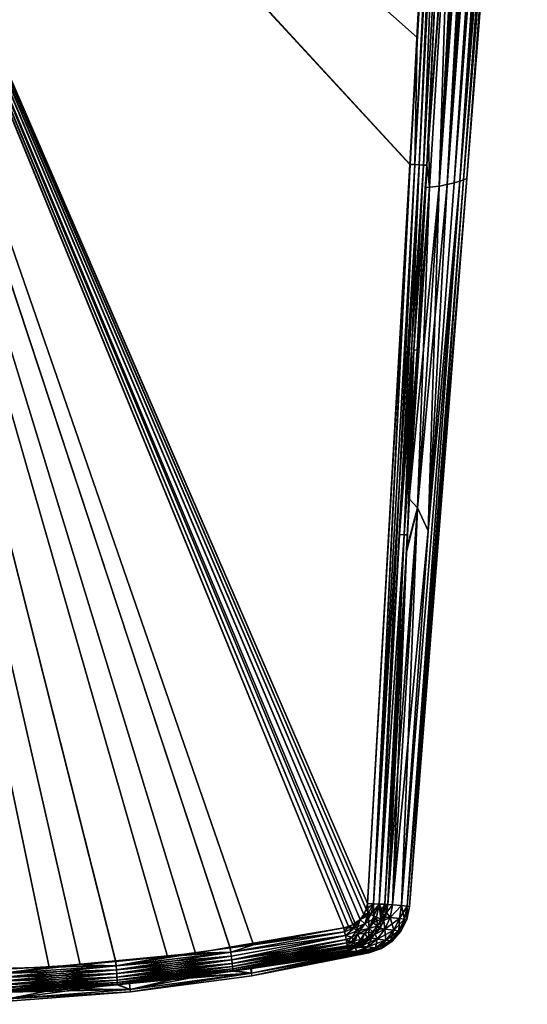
# Model space of a CAD drawing. Extents: x -0.061 to 0.061, y -0.218 to 0.031.
# Tile 497 of 656: x 0.043 to 0.06, y -0.07 to -0.037. Entities that reach past the tile are written whole.
import ezdxf

# ---------------------------------------------------------------- set-up
doc = ezdxf.new("R2010")
doc.units = 0
doc.layers.add('mesh', color=7, linetype='CONTINUOUS')

msp = doc.modelspace()

# ---------------------------------------------------------------- meshes
at = {"layer": 'mesh'}
mesh = msp.add_polyface(dxfattribs=at)
corners = [(0.033584, -0.015549, 0.113133), (0.033687, -0.015133, 0.103121), (0.033941, -0.014109, 0.113092), (0.033584, -0.015549, 0.10312), (0.057685, -0.015541, 0.103961), (0.057685, -0.01555, 0.112293), (0.035345, -0.039493, 0.104002), (0.0331, -0.01818, 0.106073), (0.0331, -0.018293, 0.107443), (0.0331, -0.017717, 0.10626), (0.055855, -0.017003, 0.104483), (0.03339, -0.016983, 0.102983), (0.0331, -0.017717, 0.108131), (0.05584, -0.017217, 0.106318), (0.0331, -0.017717, 0.110001), (0.055825, -0.017428, 0.108129), (0.033502, -0.01588, 0.103119), (0.057734, -0.015383, 0.103961), (0.034077, -0.013558, 0.103204), (0.057186, -0.017183, 0.103969), (0.033418, -0.017707, 0.103149), (0.057148, -0.01769, 0.103978), (0.057164, -0.017436, 0.112288), (0.03341, -0.015881, 0.113146), (0.057148, -0.01769, 0.112283), (0.03341, -0.017629, 0.113114), (0.0331, -0.017956, 0.111544), (0.0331, -0.017639, 0.112813), (0.033961, -0.026059, 0.112606), (0.0331, -0.017639, 0.103448), (0.0331, -0.017956, 0.104717), (0.03418, -0.028156, 0.103709), (0.033288, -0.01772, 0.103175), (0.036031, -0.043139, 0.1038), (0.033181, -0.017728, 0.103255), (0.035899, -0.043152, 0.103826), (0.035791, -0.043161, 0.103908), (0.033143, -0.017731, 0.11295), (0.034823, -0.034494, 0.112388), (0.03323, -0.017725, 0.113052), (0.034855, -0.034494, 0.112519), (0.034941, -0.034487, 0.112623), (0.03339, -0.016983, 0.113278), (0.046012, -0.016893, 0.112838), (0.040675, -0.017202, 0.103242), (0.03339, -0.017214, 0.102988), (0.046012, -0.016893, 0.103423), (0.033394, -0.017214, 0.113273), (0.040675, -0.017202, 0.113019), (0.033403, -0.016158, 0.100077), (0.033403, -0.017408, 0.102724), (0.040685, -0.017396, 0.102981), (0.033403, -0.015802, 0.099323), (0.056437, -0.014913, 0.098832), (0.033403, -0.013679, 0.096715), (0.056373, -0.015718, 0.100324), (0.040685, -0.017396, 0.11328), (0.033403, -0.017408, 0.113537), (0.033403, -0.016158, 0.116184), (0.056437, -0.014913, 0.117429), (0.033403, -0.015802, 0.116938), (0.033403, -0.013679, 0.119546), (0.056373, -0.015718, 0.115937), (0.056298, -0.016678, 0.114161), (0.04068, -0.01739, 0.113141), (0.033398, -0.017403, 0.113396), (0.040677, -0.017334, 0.103196), (0.033395, -0.017347, 0.102941)]
mesh.append_faces([[corners[k] for k in face] for face in [(0, 1, 2, 2), (0, 3, 1, 1), (3, 4, 1, 1), (5, 0, 2, 2), (6, 7, 8, 8), (9, 10, 11, 11), (12, 13, 9, 9), (14, 15, 12, 12), (16, 3, 0, 0), (1, 17, 18, 18), (16, 19, 3, 3), (20, 21, 16, 16), (22, 23, 0, 0), (24, 25, 23, 23), (26, 27, 28, 28), (29, 30, 31, 31), (32, 33, 20, 20), (34, 35, 32, 32), (29, 36, 34, 34), (37, 38, 27, 27), (39, 40, 37, 37), (25, 41, 39, 39), (14, 42, 43, 43), (11, 44, 45, 45), (46, 44, 11, 11), (42, 47, 48, 48), (49, 50, 51, 51), (52, 53, 54, 54), (49, 55, 52, 52), (56, 57, 58, 58), (59, 60, 61, 61), (62, 58, 60, 60), (63, 56, 58, 58), (64, 57, 56, 56), (64, 65, 57, 57), (48, 65, 64, 64), (48, 47, 65, 65), (66, 45, 44, 44), (66, 67, 45, 45), (51, 67, 66, 66), (51, 50, 67, 67)]])
mesh = msp.add_polyface(dxfattribs=at)
corners = [(0.057736, -0.015383, 0.112294), (0.034077, -0.013558, 0.113053), (0.05784, -0.015043, 0.112294), (0.057685, -0.01555, 0.112293), (0.033941, -0.014109, 0.113092), (0.057186, -0.017183, 0.112292), (0.033584, -0.015549, 0.113133), (0.057164, -0.017436, 0.112288), (0.056093, -0.016971, 0.104495), (0.055855, -0.017003, 0.104483), (0.05584, -0.017217, 0.106318), (0.056069, -0.017309, 0.109775), (0.055834, -0.017308, 0.109952), (0.055869, -0.016815, 0.112496), (0.055868, -0.016815, 0.103765), (0.055825, -0.017428, 0.108129), (0.055831, -0.017342, 0.10978), (0.056062, -0.017395, 0.108129), (0.046012, -0.016893, 0.103423), (0.03339, -0.016983, 0.102983), (0.046012, -0.016893, 0.112838), (0.0331, -0.017717, 0.110001), (0.0331, -0.017717, 0.10626), (0.0331, -0.017717, 0.108131), (0.033403, -0.016158, 0.100077), (0.056298, -0.016678, 0.1021), (0.056373, -0.015718, 0.100324), (0.056298, -0.016678, 0.114161), (0.033403, -0.016158, 0.116184), (0.056373, -0.015718, 0.115937), (0.033687, -0.015133, 0.103121), (0.057685, -0.015541, 0.103961), (0.057734, -0.015383, 0.103961), (0.033584, -0.015549, 0.10312), (0.057186, -0.017183, 0.103969), (0.033502, -0.01588, 0.103119), (0.057148, -0.01769, 0.103978), (0.057148, -0.01769, 0.112283), (0.03341, -0.015881, 0.113146), (0.056096, -0.037836, 0.104384), (0.033418, -0.017707, 0.103149), (0.056248, -0.016976, 0.103782), (0.040675, -0.017202, 0.103242), (0.056248, -0.016976, 0.112479), (0.040675, -0.017202, 0.113019), (0.03339, -0.016983, 0.113278), (0.056261, -0.017172, 0.103525), (0.040685, -0.017396, 0.102981), (0.033403, -0.015802, 0.099323), (0.056437, -0.014913, 0.098832), (0.033403, -0.015802, 0.116938), (0.056437, -0.014913, 0.117429), (0.056261, -0.017172, 0.112736), (0.040685, -0.017396, 0.11328), (0.056256, -0.017163, 0.112598), (0.04068, -0.01739, 0.113141), (0.056256, -0.017163, 0.103663), (0.040677, -0.017334, 0.103196)]
mesh.append_faces([[corners[k] for k in face] for face in [(0, 1, 2, 2), (3, 4, 0, 0), (5, 6, 3, 3), (7, 6, 5, 5), (8, 9, 10, 10), (11, 12, 13, 13), (8, 14, 9, 9), (15, 16, 11, 11), (10, 15, 17, 17), (18, 9, 14, 14), (18, 19, 9, 9), (20, 13, 12, 12), (21, 20, 12, 12), (22, 10, 9, 9), (23, 15, 10, 10), (21, 16, 15, 15), (12, 16, 21, 21), (24, 25, 26, 26), (27, 28, 29, 29), (30, 31, 32, 32), (33, 34, 31, 31), (35, 36, 34, 34), (37, 38, 7, 7), (39, 36, 40, 40), (18, 41, 42, 42), (14, 41, 18, 18), (20, 43, 13, 13), (20, 44, 43, 43), (45, 44, 20, 20), (46, 24, 47, 47), (48, 26, 49, 49), (46, 25, 24, 24), (29, 50, 51, 51), (52, 53, 27, 27), (54, 53, 52, 52), (54, 55, 53, 53), (43, 55, 54, 54), (43, 44, 55, 55), (56, 42, 41, 41), (56, 57, 42, 42), (46, 57, 56, 56), (46, 47, 57, 57)]])
mesh = msp.add_polyface(dxfattribs=at)
corners = [(0.059653, -0.01725, 0.107359), (0.057727, -0.042469, 0.108131), (0.059715, -0.01725, 0.108131), (0.0596, -0.01725, 0.10714), (0.057621, -0.042513, 0.107119), (0.057085, -0.042666, 0.105701), (0.058652, -0.01725, 0.105105), (0.058452, -0.01725, 0.104872), (0.057159, -0.032102, 0.104698), (0.058185, -0.01725, 0.104598), (0.058025, -0.01725, 0.104459), (0.056815, -0.042717, 0.105274), (0.058308, -0.01725, 0.104705), (0.057491, -0.042559, 0.106628), (0.059378, -0.01725, 0.106387), (0.059267, -0.01725, 0.106124), (0.059473, -0.01725, 0.106614), (0.059555, -0.01725, 0.106953), (0.058749, -0.01725, 0.105218), (0.058823, -0.01725, 0.105337), (0.056096, -0.037836, 0.104384), (0.057259, -0.017695, 0.103996), (0.057148, -0.01769, 0.103978), (0.059592, -0.01725, 0.109121), (0.057159, -0.032102, 0.111563), (0.058014, -0.01725, 0.111789), (0.058174, -0.01725, 0.11165), (0.057311, -0.042612, 0.110107), (0.059128, -0.01725, 0.110449), (0.059252, -0.01725, 0.110131), (0.058993, -0.01725, 0.110638), (0.057085, -0.042666, 0.11056), (0.058801, -0.01725, 0.110908), (0.057148, -0.01769, 0.112283), (0.057164, -0.017436, 0.112288), (0.057259, -0.017695, 0.112265), (0.055862, -0.042006, 0.111794), (0.055825, -0.017428, 0.108129), (0.056069, -0.017309, 0.109775), (0.056062, -0.017395, 0.108129), (0.057493, -0.019431, 0.104158), (0.056996, -0.02987, 0.104415), (0.057571, -0.01776, 0.10412), (0.057752, -0.01725, 0.104221), (0.05759, -0.01725, 0.104106), (0.059168, -0.01725, 0.105888), (0.057393, -0.017221, 0.104009), (0.057369, -0.0177, 0.104021), (0.057292, -0.017203, 0.103984), (0.057186, -0.017183, 0.103969), (0.056162, -0.042022, 0.104538), (0.056782, -0.029862, 0.104274), (0.057581, -0.017479, 0.112149), (0.057573, -0.017708, 0.112142), (0.058633, -0.01725, 0.111143), (0.056815, -0.042717, 0.110987), (0.058455, -0.01725, 0.111392), (0.056993, -0.02987, 0.111843), (0.059567, -0.01725, 0.109323), (0.057491, -0.042559, 0.109633), (0.059355, -0.01725, 0.109866), (0.057292, -0.017202, 0.112277), (0.057369, -0.0177, 0.11224), (0.057393, -0.017219, 0.112251), (0.05759, -0.01725, 0.112155), (0.056014, -0.042014, 0.111773)]
mesh.append_faces([[corners[k] for k in face] for face in [(0, 1, 2, 2), (3, 4, 0, 0), (5, 6, 7, 7), (8, 9, 10, 10), (11, 12, 9, 9), (13, 14, 15, 15), (13, 16, 14, 14), (4, 17, 16, 16), (5, 18, 6, 6), (5, 19, 18, 18), (20, 21, 22, 22), (1, 23, 2, 2), (24, 25, 26, 26), (27, 28, 29, 29), (27, 30, 28, 28), (31, 32, 30, 30), (33, 34, 35, 35), (35, 36, 33, 33), (37, 38, 39, 39), (10, 40, 41, 41), (10, 42, 40, 40), (43, 42, 10, 10), (43, 44, 42, 42), (13, 15, 45, 45), (46, 47, 42, 42), (48, 21, 47, 47), (49, 22, 21, 21), (50, 47, 21, 21), (42, 47, 51, 51), (42, 41, 40, 40), (51, 41, 42, 42), (52, 25, 53, 53), (54, 55, 56, 56), (55, 26, 56, 56), (57, 53, 25, 25), (58, 59, 60, 60), (35, 61, 62, 62), (63, 53, 62, 62), (53, 64, 52, 52), (62, 53, 57, 57), (62, 65, 35, 35)]])
mesh = msp.add_polyface(dxfattribs=at)
corners = [(0.059653, -0.01725, 0.107359), (0.057621, -0.042513, 0.107119), (0.057727, -0.042469, 0.108131), (0.057159, -0.032102, 0.104698), (0.056883, -0.032234, 0.104473), (0.056462, -0.041064, 0.104691), (0.057085, -0.042666, 0.105701), (0.058452, -0.01725, 0.104872), (0.056815, -0.042717, 0.105274), (0.056504, -0.042756, 0.104879), (0.058185, -0.01725, 0.104598), (0.058308, -0.01725, 0.104705), (0.05646, -0.054055, 0.10629), (0.057491, -0.042559, 0.106628), (0.057311, -0.042612, 0.106154), (0.059473, -0.01725, 0.106614), (0.0596, -0.01725, 0.10714), (0.059555, -0.01725, 0.106953), (0.058999, -0.01725, 0.105618), (0.058823, -0.01725, 0.105337), (0.056096, -0.037836, 0.104384), (0.056014, -0.042014, 0.104488), (0.057259, -0.017695, 0.103996), (0.056815, -0.042717, 0.110987), (0.056504, -0.042756, 0.111383), (0.057159, -0.032102, 0.111563), (0.057621, -0.042513, 0.109142), (0.059592, -0.01725, 0.109121), (0.058633, -0.01725, 0.111143), (0.057085, -0.042666, 0.11056), (0.058174, -0.01725, 0.11165), (0.058993, -0.01725, 0.110638), (0.057311, -0.042612, 0.110107), (0.058801, -0.01725, 0.110908), (0.056105, -0.053304, 0.110818), (0.05646, -0.054055, 0.109971), (0.059252, -0.01725, 0.110131), (0.057491, -0.042559, 0.109633), (0.059355, -0.01725, 0.109866), (0.056996, -0.02987, 0.104415), (0.058025, -0.01725, 0.104459), (0.059168, -0.01725, 0.105888), (0.056411, -0.042032, 0.104717), (0.056782, -0.029862, 0.104274), (0.057369, -0.0177, 0.104021), (0.056162, -0.042022, 0.104538), (0.056297, -0.042028, 0.104616), (0.05688, -0.032235, 0.111785), (0.056993, -0.02987, 0.111843), (0.056413, -0.042033, 0.111544), (0.058014, -0.01725, 0.111789), (0.059567, -0.01725, 0.109323), (0.056782, -0.029862, 0.111987), (0.056297, -0.042028, 0.111645), (0.057369, -0.0177, 0.11224), (0.056162, -0.042022, 0.111723)]
mesh.append_faces([[corners[k] for k in face] for face in [(0, 1, 2, 2), (3, 4, 5, 5), (6, 7, 8, 8), (9, 3, 5, 5), (8, 3, 9, 9), (8, 10, 3, 3), (7, 11, 8, 8), (12, 13, 14, 14), (1, 15, 13, 13), (16, 17, 1, 1), (18, 19, 6, 6), (12, 6, 8, 8), (14, 18, 6, 6), (20, 21, 22, 22), (23, 24, 25, 25), (2, 26, 27, 27), (28, 29, 23, 23), (25, 30, 23, 23), (29, 31, 32, 32), (28, 33, 29, 29), (29, 34, 23, 23), (32, 35, 29, 29), (36, 37, 32, 32), (36, 38, 37, 37), (3, 39, 4, 4), (3, 40, 39, 39), (14, 13, 41, 41), (41, 18, 14, 14), (4, 42, 5, 5), (4, 39, 42, 42), (43, 44, 45, 45), (43, 46, 39, 39), (25, 47, 48, 48), (25, 49, 47, 47), (24, 49, 25, 25), (48, 50, 25, 25), (51, 26, 37, 37), (51, 27, 26, 26), (47, 49, 48, 48), (52, 48, 53, 53), (52, 54, 48, 48), (52, 55, 54, 54)]])
mesh = msp.add_polyface(dxfattribs=at)
corners = [(0.056105, -0.053304, 0.105443), (0.056815, -0.042717, 0.105274), (0.056504, -0.042756, 0.104879), (0.038423, -0.069104, 0.110904), (0.0331, -0.018293, 0.108818), (0.035067, -0.036842, 0.112328), (0.055856, -0.042006, 0.104467), (0.056014, -0.042014, 0.104488), (0.056096, -0.037836, 0.104384), (0.057259, -0.017695, 0.112265), (0.056014, -0.042014, 0.111773), (0.055862, -0.042006, 0.111794), (0.056372, -0.042766, 0.104737), (0.056091, -0.048112, 0.104882), (0.056411, -0.042032, 0.104717), (0.056462, -0.041064, 0.104691), (0.038436, -0.069269, 0.106378), (0.038422, -0.069103, 0.105357), (0.0331, -0.018293, 0.107443), (0.038443, -0.069357, 0.108838), (0.038444, -0.069365, 0.107607), (0.033418, -0.017707, 0.103149), (0.054456, -0.066317, 0.104956), (0.054053, -0.066973, 0.104957), (0.05422, -0.066839, 0.104959), (0.050707, -0.067674, 0.104855), (0.053683, -0.06712, 0.104947), (0.046181, -0.068227, 0.104709), (0.047887, -0.068064, 0.104765), (0.036031, -0.043139, 0.1038), (0.042394, -0.068488, 0.104583), (0.056162, -0.042022, 0.104538), (0.057259, -0.017695, 0.103996), (0.055982, -0.048107, 0.104764), (0.056297, -0.042028, 0.104616), (0.056782, -0.029862, 0.104274), (0.055661, -0.054187, 0.104914), (0.056996, -0.02987, 0.104415), (0.056504, -0.042756, 0.111383), (0.056374, -0.042766, 0.111524), (0.056413, -0.042033, 0.111544), (0.056093, -0.048112, 0.111379), (0.056815, -0.042717, 0.110987), (0.055835, -0.05301, 0.111246), (0.03341, -0.017629, 0.113114), (0.057148, -0.01769, 0.112283), (0.042393, -0.068456, 0.111679), (0.035132, -0.034469, 0.112684), (0.046179, -0.068201, 0.111552), (0.043994, -0.068409, 0.111624), (0.053683, -0.06712, 0.111314), (0.049938, -0.067759, 0.111431), (0.054456, -0.066317, 0.111305), (0.056993, -0.02987, 0.111843), (0.056297, -0.042028, 0.111645), (0.056162, -0.042022, 0.111723), (0.056782, -0.029862, 0.111987), (0.057369, -0.0177, 0.11224), (0.055982, -0.048107, 0.111497), (0.055509, -0.05418, 0.111454), (0.034823, -0.034494, 0.112388), (0.03838, -0.068675, 0.111499), (0.034855, -0.034494, 0.112519), (0.034941, -0.034487, 0.112623), (0.038403, -0.068591, 0.11164), (0.038489, -0.068584, 0.111745)]
mesh.append_faces([[corners[k] for k in face] for face in [(0, 1, 2, 2), (3, 4, 5, 5), (6, 7, 8, 8), (9, 10, 11, 11), (2, 12, 13, 13), (2, 14, 12, 12), (2, 15, 14, 14), (16, 17, 18, 18), (19, 20, 18, 18), (8, 21, 6, 6), (21, 22, 6, 6), (23, 24, 21, 21), (25, 26, 21, 21), (27, 28, 21, 21), (29, 30, 21, 21), (31, 32, 7, 7), (13, 12, 14, 14), (33, 13, 14, 14), (31, 34, 35, 35), (36, 34, 31, 31), (14, 34, 33, 33), (14, 37, 34, 34), (38, 39, 40, 40), (38, 41, 39, 39), (42, 43, 38, 38), (44, 45, 11, 11), (44, 46, 47, 47), (48, 49, 44, 44), (50, 51, 44, 44), (11, 52, 44, 44), (53, 40, 54, 54), (54, 55, 56, 56), (57, 55, 10, 10), (41, 40, 39, 39), (58, 40, 41, 41), (58, 54, 40, 40), (54, 59, 55, 55), (58, 59, 54, 54), (60, 61, 5, 5), (62, 61, 60, 60), (63, 64, 62, 62), (47, 65, 63, 63)]])
mesh = msp.add_polyface(dxfattribs=at)
corners = [(0.046193, -0.068368, 0.104723), (0.046181, -0.068227, 0.104709), (0.045011, -0.068338, 0.104671), (0.0424, -0.068622, 0.104596), (0.042394, -0.068488, 0.104583), (0.042404, -0.068751, 0.104632), (0.046204, -0.068497, 0.104759), (0.049963, -0.06792, 0.104845), (0.049942, -0.06778, 0.104831), (0.047887, -0.068064, 0.104765), (0.050012, -0.068288, 0.105024), (0.046227, -0.068835, 0.105001), (0.050023, -0.068387, 0.105126), (0.049997, -0.068174, 0.104942), (0.046221, -0.068737, 0.1049), (0.049981, -0.068049, 0.104882), (0.046213, -0.068622, 0.104819), (0.046193, -0.068368, 0.111538), (0.046179, -0.068201, 0.111552), (0.048806, -0.067952, 0.111466), (0.0424, -0.068622, 0.111665), (0.042393, -0.068456, 0.111679), (0.043994, -0.068409, 0.111624), (0.046221, -0.068737, 0.111361), (0.050012, -0.068288, 0.111237), (0.050023, -0.068387, 0.111135), (0.046213, -0.068622, 0.111442), (0.049997, -0.068174, 0.111319), (0.046204, -0.068497, 0.111502), (0.049981, -0.068049, 0.111379), (0.049963, -0.06792, 0.111416), (0.033418, -0.017707, 0.103149), (0.054422, -0.066506, 0.104959), (0.054456, -0.066317, 0.104956), (0.054341, -0.066683, 0.10496), (0.05422, -0.066839, 0.104959), (0.053838, -0.067077, 0.104951), (0.054053, -0.066973, 0.104957), (0.053683, -0.06712, 0.104947), (0.050707, -0.067674, 0.104855), (0.036031, -0.043139, 0.1038), (0.042004, -0.068511, 0.10457), (0.03341, -0.017629, 0.113114), (0.049938, -0.067759, 0.111431), (0.053837, -0.067077, 0.11131), (0.053683, -0.06712, 0.111314), (0.053974, -0.067011, 0.111306), (0.05422, -0.066839, 0.111302), (0.054341, -0.066683, 0.111301), (0.054422, -0.066506, 0.111302), (0.054456, -0.066317, 0.111305)]
mesh.append_faces([[corners[k] for k in face] for face in [(0, 1, 2, 2), (3, 2, 4, 4), (3, 0, 2, 2), (5, 6, 0, 0), (7, 8, 9, 9), (10, 11, 12, 12), (13, 14, 10, 10), (15, 16, 13, 13), (15, 6, 16, 16), (7, 6, 15, 15), (7, 0, 6, 6), (9, 0, 7, 7), (9, 1, 0, 0), (17, 18, 19, 19), (20, 21, 22, 22), (22, 18, 17, 17), (23, 24, 25, 25), (26, 27, 24, 24), (28, 27, 26, 26), (28, 29, 27, 27), (17, 29, 28, 28), (17, 30, 29, 29), (19, 30, 17, 17), (31, 32, 33, 33), (31, 34, 32, 32), (31, 35, 34, 34), (31, 36, 37, 37), (31, 38, 36, 36), (31, 8, 39, 39), (31, 9, 8, 8), (31, 2, 1, 1), (31, 4, 2, 2), (40, 41, 4, 4), (42, 22, 21, 21), (42, 19, 18, 18), (42, 43, 19, 19), (42, 44, 45, 45), (42, 46, 44, 44), (42, 47, 46, 46), (42, 48, 47, 47), (42, 49, 48, 48), (42, 50, 49, 49)]])
mesh = msp.add_polyface(dxfattribs=at)
corners = [(0.056105, -0.053304, 0.110818), (0.055282, -0.066361, 0.110582), (0.055742, -0.054762, 0.111198), (0.055282, -0.066361, 0.105679), (0.056105, -0.053304, 0.105443), (0.055132, -0.066347, 0.105378), (0.055573, -0.066388, 0.106446), (0.05646, -0.054055, 0.10629), (0.05577, -0.066409, 0.107268), (0.057491, -0.042559, 0.106628), (0.055839, -0.066416, 0.108131), (0.057727, -0.042469, 0.108131), (0.05575, -0.066839, 0.108131), (0.055081, -0.066616, 0.105386), (0.055204, -0.06678, 0.105702), (0.055511, -0.066813, 0.106519), (0.055746, -0.054667, 0.10506), (0.055771, -0.05419, 0.105047), (0.055027, -0.066344, 0.105227), (0.055661, -0.054187, 0.104914), (0.054839, -0.066337, 0.10507), (0.056014, -0.042014, 0.104488), (0.054657, -0.066328, 0.10499), (0.0549, -0.06683, 0.105226), (0.054902, -0.066574, 0.105144), (0.054479, -0.06664, 0.104971), (0.054456, -0.066317, 0.104956), (0.054422, -0.066506, 0.104959), (0.054664, -0.066724, 0.105034), (0.055132, -0.066347, 0.110883), (0.055573, -0.066388, 0.109815), (0.057491, -0.042559, 0.109633), (0.05577, -0.066409, 0.108993), (0.055204, -0.06678, 0.110559), (0.055082, -0.066616, 0.110875), (0.055511, -0.066813, 0.109742), (0.055772, -0.05419, 0.111214), (0.055027, -0.066344, 0.111034), (0.054839, -0.066337, 0.111191), (0.055661, -0.054187, 0.111347), (0.054657, -0.066328, 0.111271), (0.056162, -0.042022, 0.111723), (0.054456, -0.066317, 0.111305), (0.055862, -0.042006, 0.111794), (0.054977, -0.066592, 0.111044), (0.054573, -0.066682, 0.111266), (0.054422, -0.066506, 0.111302), (0.0549, -0.06683, 0.111035)]
mesh.append_faces([[corners[k] for k in face] for face in [(0, 1, 2, 2), (3, 4, 5, 5), (6, 7, 3, 3), (8, 9, 6, 6), (10, 11, 8, 8), (12, 10, 8, 8), (13, 3, 5, 5), (13, 14, 3, 3), (15, 8, 6, 6), (14, 6, 3, 3), (14, 15, 6, 6), (16, 17, 5, 5), (18, 5, 19, 19), (19, 20, 18, 18), (20, 21, 22, 22), (13, 5, 18, 18), (23, 24, 20, 20), (24, 18, 20, 20), (24, 13, 18, 18), (25, 26, 27, 27), (25, 22, 26, 26), (28, 22, 25, 25), (28, 20, 22, 22), (1, 29, 2, 2), (0, 30, 1, 1), (31, 32, 30, 30), (33, 1, 30, 30), (1, 34, 29, 29), (33, 34, 1, 1), (35, 33, 30, 30), (29, 36, 2, 2), (37, 36, 29, 29), (38, 39, 37, 37), (40, 41, 38, 38), (42, 43, 40, 40), (44, 37, 29, 29), (44, 38, 37, 37), (38, 45, 40, 40), (46, 42, 40, 40), (45, 46, 40, 40), (34, 44, 29, 29), (47, 38, 44, 44)]])
mesh = msp.add_polyface(dxfattribs=at)
corners = [(0.055282, -0.066361, 0.105679), (0.05646, -0.054055, 0.10629), (0.056105, -0.053304, 0.105443), (0.056815, -0.042717, 0.105274), (0.057311, -0.042612, 0.106154), (0.057085, -0.042666, 0.105701), (0.055839, -0.066416, 0.108131), (0.057621, -0.042513, 0.109142), (0.057727, -0.042469, 0.108131), (0.057085, -0.042666, 0.11056), (0.05646, -0.054055, 0.109971), (0.056105, -0.053304, 0.110818), (0.057311, -0.042612, 0.110107), (0.057491, -0.042559, 0.109633), (0.055746, -0.054667, 0.10506), (0.055833, -0.05301, 0.105015), (0.055771, -0.05419, 0.105047), (0.055132, -0.066347, 0.105378), (0.05577, -0.066409, 0.107268), (0.057621, -0.042513, 0.107119), (0.057491, -0.042559, 0.106628), (0.055573, -0.066388, 0.106446), (0.056504, -0.042756, 0.104879), (0.056091, -0.048112, 0.104882), (0.055982, -0.048107, 0.104764), (0.055661, -0.054187, 0.104914), (0.055509, -0.05418, 0.104807), (0.054839, -0.066337, 0.10507), (0.055856, -0.042006, 0.104467), (0.054657, -0.066328, 0.10499), (0.056014, -0.042014, 0.104488), (0.054456, -0.066317, 0.104956), (0.056162, -0.042022, 0.104538), (0.056297, -0.042028, 0.104616), (0.055835, -0.05301, 0.111246), (0.055742, -0.054762, 0.111198), (0.055772, -0.05419, 0.111214), (0.055573, -0.066388, 0.109815), (0.05577, -0.066409, 0.108993), (0.056504, -0.042756, 0.111383), (0.056093, -0.048112, 0.111379), (0.056815, -0.042717, 0.110987), (0.055027, -0.066344, 0.111034), (0.055661, -0.054187, 0.111347), (0.054839, -0.066337, 0.111191), (0.055509, -0.05418, 0.111454), (0.056162, -0.042022, 0.111723), (0.054657, -0.066328, 0.111271), (0.056014, -0.042014, 0.111773), (0.055862, -0.042006, 0.111794), (0.055982, -0.048107, 0.111497)]
mesh.append_faces([[corners[k] for k in face] for face in [(0, 1, 2, 2), (1, 3, 2, 2), (4, 5, 1, 1), (6, 7, 8, 8), (9, 10, 11, 11), (12, 13, 10, 10), (14, 15, 16, 16), (14, 2, 15, 15), (17, 2, 14, 14), (18, 19, 20, 20), (18, 8, 19, 19), (1, 21, 20, 20), (15, 22, 23, 23), (2, 22, 15, 15), (16, 15, 23, 23), (24, 16, 23, 23), (25, 16, 24, 24), (25, 17, 16, 16), (26, 27, 25, 25), (28, 29, 30, 30), (31, 29, 28, 28), (27, 32, 30, 30), (26, 32, 27, 27), (25, 32, 26, 26), (24, 33, 25, 25), (34, 35, 36, 36), (11, 35, 34, 34), (10, 37, 11, 11), (13, 37, 10, 10), (7, 38, 13, 13), (6, 38, 7, 7), (39, 34, 40, 40), (41, 11, 34, 34), (42, 43, 36, 36), (44, 45, 43, 43), (44, 46, 45, 45), (47, 48, 46, 46), (47, 49, 48, 48), (50, 43, 45, 45), (40, 43, 50, 50), (40, 36, 43, 43), (34, 36, 40, 40)]])
mesh = msp.add_polyface(dxfattribs=at)
corners = [(0.053683, -0.06712, 0.104947), (0.05403, -0.067121, 0.104968), (0.053838, -0.067077, 0.104951), (0.053709, -0.067246, 0.104964), (0.053709, -0.067246, 0.111297), (0.053837, -0.067077, 0.11131), (0.05403, -0.067121, 0.111293), (0.053683, -0.06712, 0.111314), (0.054374, -0.066991, 0.111262), (0.054084, -0.067226, 0.111262), (0.054053, -0.066973, 0.104957), (0.05422, -0.066839, 0.104959), (0.054084, -0.067226, 0.104999), (0.054137, -0.067328, 0.10505), (0.05452, -0.067136, 0.1051), (0.054374, -0.066991, 0.104999), (0.053734, -0.067373, 0.105004), (0.054363, -0.067291, 0.105109), (0.054639, -0.067254, 0.105256), (0.054786, -0.067053, 0.10524), (0.05465, -0.066958, 0.105093), (0.0549, -0.06683, 0.105226), (0.054479, -0.06664, 0.104971), (0.054341, -0.066683, 0.10496), (0.054422, -0.066506, 0.104959), (0.054664, -0.066724, 0.105034), (0.054839, -0.066337, 0.10507), (0.053974, -0.067011, 0.111306), (0.05422, -0.066839, 0.111302), (0.053734, -0.067373, 0.111257), (0.05452, -0.067136, 0.111161), (0.054137, -0.067328, 0.111211), (0.054363, -0.067291, 0.111152), (0.054709, -0.067327, 0.110814), (0.054639, -0.067254, 0.111005), (0.054786, -0.067053, 0.111021), (0.054839, -0.066337, 0.111191), (0.054751, -0.066763, 0.111175), (0.054573, -0.066682, 0.111266), (0.054341, -0.066683, 0.111301), (0.054422, -0.066506, 0.111302), (0.05465, -0.066958, 0.111168)]
mesh.append_faces([[corners[k] for k in face] for face in [(0, 1, 2, 2), (0, 3, 1, 1), (4, 5, 6, 6), (7, 5, 4, 4), (8, 9, 6, 6), (1, 10, 2, 2), (1, 11, 10, 10), (12, 11, 1, 1), (13, 14, 15, 15), (1, 16, 12, 12), (15, 12, 13, 13), (15, 11, 12, 12), (17, 18, 14, 14), (19, 20, 14, 14), (19, 21, 20, 20), (22, 23, 11, 11), (22, 24, 23, 23), (18, 19, 14, 14), (15, 22, 11, 11), (14, 22, 15, 15), (14, 25, 22, 22), (20, 25, 14, 14), (21, 25, 20, 20), (21, 26, 25, 25), (6, 27, 28, 28), (5, 27, 6, 6), (29, 6, 9, 9), (8, 6, 28, 28), (30, 9, 8, 8), (30, 31, 9, 9), (32, 31, 30, 30), (33, 34, 35, 35), (36, 37, 38, 38), (38, 39, 40, 40), (30, 35, 34, 34), (41, 35, 30, 30), (41, 37, 35, 35), (30, 37, 41, 41), (8, 37, 30, 30), (8, 38, 37, 37), (28, 38, 8, 8), (39, 38, 28, 28)]])
mesh = msp.add_polyface(dxfattribs=at)
corners = [(0.055204, -0.06678, 0.105702), (0.054998, -0.066873, 0.105399), (0.055033, -0.067167, 0.105768), (0.055493, -0.067219, 0.107303), (0.05575, -0.066839, 0.108131), (0.055682, -0.066832, 0.107277), (0.055557, -0.067227, 0.108131), (0.055328, -0.0672, 0.106565), (0.055511, -0.066813, 0.106519), (0.055682, -0.066832, 0.108984), (0.055493, -0.067219, 0.108958), (0.055511, -0.066813, 0.109742), (0.055328, -0.0672, 0.109696), (0.055204, -0.06678, 0.110559), (0.055033, -0.067167, 0.110493), (0.055049, -0.066765, 0.105391), (0.055081, -0.066616, 0.105386), (0.05486, -0.067147, 0.105422), (0.054708, -0.067326, 0.105447), (0.05577, -0.066409, 0.107268), (0.0549, -0.06683, 0.105226), (0.054902, -0.066574, 0.105144), (0.054786, -0.067053, 0.10524), (0.054639, -0.067254, 0.105256), (0.054872, -0.067134, 0.110841), (0.054709, -0.067327, 0.110814), (0.054997, -0.066873, 0.110861), (0.055049, -0.066765, 0.11087), (0.055082, -0.066616, 0.110875), (0.05577, -0.066409, 0.108993), (0.055839, -0.066416, 0.108131), (0.055573, -0.066388, 0.109815), (0.054751, -0.066763, 0.111175), (0.0549, -0.06683, 0.111035), (0.054786, -0.067053, 0.111021), (0.054977, -0.066592, 0.111044), (0.054839, -0.066337, 0.111191)]
mesh.append_faces([[corners[k] for k in face] for face in [(0, 1, 2, 2), (3, 4, 5, 5), (3, 6, 4, 4), (7, 5, 8, 8), (7, 3, 5, 5), (2, 8, 0, 0), (2, 7, 8, 8), (9, 6, 10, 10), (9, 4, 6, 6), (11, 10, 12, 12), (11, 9, 10, 10), (12, 13, 11, 11), (12, 14, 13, 13), (15, 0, 16, 16), (2, 1, 17, 17), (0, 15, 1, 1), (18, 2, 17, 17), (5, 4, 19, 19), (8, 5, 19, 19), (20, 15, 21, 21), (22, 15, 20, 20), (22, 17, 15, 15), (15, 16, 21, 21), (17, 1, 15, 15), (23, 17, 22, 22), (24, 14, 25, 25), (26, 14, 24, 24), (26, 13, 14, 14), (27, 13, 26, 26), (13, 27, 28, 28), (29, 4, 9, 9), (29, 30, 4, 4), (31, 9, 11, 11), (31, 29, 9, 9), (32, 33, 34, 34), (34, 24, 25, 25), (33, 24, 34, 34), (33, 26, 24, 24), (28, 26, 33, 33), (28, 27, 26, 26), (33, 35, 28, 28), (32, 36, 33, 33)]])
mesh = msp.add_polyface(dxfattribs=at)
corners = [(0.0541, -0.067901, 0.110085), (0.050641, -0.068613, 0.109679), (0.05061, -0.06842, 0.110753), (0.050654, -0.068692, 0.108131), (0.05424, -0.067916, 0.106583), (0.050641, -0.068613, 0.106582), (0.054459, -0.067938, 0.108801), (0.054508, -0.067943, 0.108131), (0.050031, -0.068519, 0.110772), (0.048883, -0.068714, 0.11081), (0.046666, -0.06922, 0.108131), (0.054331, -0.067925, 0.109414), (0.05424, -0.067916, 0.109678), (0.053709, -0.067246, 0.104964), (0.053683, -0.06712, 0.104947), (0.050707, -0.067674, 0.104855), (0.049963, -0.06792, 0.104845), (0.049942, -0.06778, 0.104831), (0.050012, -0.068288, 0.105024), (0.053758, -0.067497, 0.105063), (0.049997, -0.068174, 0.104942), (0.053779, -0.067613, 0.105143), (0.050023, -0.068387, 0.105126), (0.050035, -0.06852, 0.105365), (0.048034, -0.068818, 0.105423), (0.050035, -0.068543, 0.105489), (0.050035, -0.06852, 0.110896), (0.053709, -0.067246, 0.111297), (0.049938, -0.067759, 0.111431), (0.053683, -0.06712, 0.111314), (0.049963, -0.06792, 0.111416), (0.049997, -0.068174, 0.111319), (0.053779, -0.067613, 0.111118), (0.050012, -0.068288, 0.111237), (0.053758, -0.067497, 0.111198), (0.048806, -0.067952, 0.111466), (0.050649, -0.068459, 0.10551), (0.053416, -0.067956, 0.105599), (0.050031, -0.068465, 0.105241), (0.053802, -0.067743, 0.10529), (0.053816, -0.06784, 0.105487), (0.053734, -0.067373, 0.105004), (0.049981, -0.068049, 0.104882), (0.050031, -0.068465, 0.11102), (0.053816, -0.06784, 0.110774), (0.053734, -0.067373, 0.111257), (0.049981, -0.068049, 0.111379), (0.050023, -0.068387, 0.111135), (0.053795, -0.067706, 0.111012)]
mesh.append_faces([[corners[k] for k in face] for face in [(0, 1, 2, 2), (3, 4, 5, 5), (6, 7, 3, 3), (8, 1, 9, 9), (8, 2, 1, 1), (10, 3, 5, 5), (1, 11, 3, 3), (12, 11, 1, 1), (13, 14, 15, 15), (16, 15, 17, 17), (16, 13, 15, 15), (18, 19, 20, 20), (18, 21, 19, 19), (22, 21, 18, 18), (23, 24, 25, 25), (8, 26, 2, 2), (8, 9, 26, 26), (27, 28, 29, 29), (27, 30, 28, 28), (31, 32, 33, 33), (31, 34, 32, 32), (35, 28, 30, 30), (4, 36, 5, 5), (4, 37, 36, 36), (5, 36, 25, 25), (23, 25, 36, 36), (22, 38, 39, 39), (23, 40, 38, 38), (36, 40, 23, 23), (16, 41, 13, 13), (42, 41, 16, 16), (20, 41, 42, 42), (20, 19, 41, 41), (43, 44, 26, 26), (2, 26, 44, 44), (45, 31, 46, 46), (45, 30, 27, 27), (45, 46, 30, 30), (47, 48, 43, 43), (33, 48, 47, 47), (45, 34, 31, 31)]])
mesh = msp.add_polyface(dxfattribs=at)
corners = [(0.0541, -0.067901, 0.110085), (0.05061, -0.06842, 0.110753), (0.053819, -0.067874, 0.110649), (0.05424, -0.067916, 0.109678), (0.050641, -0.068613, 0.109679), (0.050654, -0.068692, 0.108131), (0.054331, -0.067925, 0.109414), (0.054459, -0.067938, 0.108801), (0.054331, -0.067925, 0.106847), (0.05424, -0.067916, 0.106583), (0.054459, -0.067938, 0.10746), (0.054508, -0.067943, 0.108131), (0.0541, -0.067901, 0.106176), (0.053416, -0.067956, 0.105599), (0.053819, -0.067874, 0.105612), (0.054064, -0.06778, 0.105564), (0.054058, -0.067755, 0.105444), (0.054064, -0.06778, 0.110697), (0.053953, -0.067426, 0.111207), (0.053779, -0.067613, 0.111118), (0.053758, -0.067497, 0.111198), (0.054084, -0.067226, 0.104999), (0.053734, -0.067373, 0.105004), (0.053953, -0.067426, 0.105054), (0.05403, -0.067121, 0.104968), (0.053709, -0.067246, 0.104964), (0.054041, -0.067699, 0.10533), (0.054018, -0.067623, 0.105223), (0.053802, -0.067743, 0.10529), (0.053816, -0.06784, 0.105487), (0.053779, -0.067613, 0.105143), (0.053758, -0.067497, 0.105063), (0.050031, -0.068465, 0.105241), (0.050649, -0.068459, 0.10551), (0.050023, -0.068387, 0.105126), (0.053709, -0.067246, 0.111297), (0.05403, -0.067121, 0.111293), (0.053734, -0.067373, 0.111257), (0.054084, -0.067226, 0.111262), (0.054137, -0.067328, 0.111211), (0.053988, -0.067531, 0.111131), (0.053816, -0.06784, 0.110774), (0.054041, -0.067699, 0.110931), (0.054058, -0.067755, 0.110817), (0.053795, -0.067706, 0.111012), (0.053807, -0.067782, 0.110896), (0.050031, -0.068465, 0.11102), (0.050012, -0.068288, 0.111237)]
mesh.append_faces([[corners[k] for k in face] for face in [(0, 1, 2, 2), (3, 4, 0, 0), (5, 6, 7, 7), (5, 8, 9, 9), (5, 10, 8, 8), (5, 11, 10, 10), (12, 13, 9, 9), (12, 14, 13, 13), (14, 12, 15, 15), (14, 15, 16, 16), (0, 2, 17, 17), (18, 19, 20, 20), (21, 22, 23, 23), (24, 25, 22, 22), (26, 27, 28, 28), (16, 29, 14, 14), (26, 29, 16, 16), (26, 28, 29, 29), (27, 30, 28, 28), (27, 31, 30, 30), (23, 31, 27, 27), (23, 22, 31, 31), (13, 14, 29, 29), (32, 29, 28, 28), (33, 13, 29, 29), (34, 28, 30, 30), (35, 36, 37, 37), (38, 18, 37, 37), (39, 40, 18, 18), (41, 42, 43, 43), (17, 41, 43, 43), (2, 41, 17, 17), (18, 20, 37, 37), (40, 19, 18, 18), (40, 44, 19, 19), (42, 44, 40, 40), (42, 45, 44, 44), (41, 45, 42, 42), (1, 41, 2, 2), (46, 45, 41, 41), (46, 44, 45, 45), (47, 19, 44, 44)]])
mesh = msp.add_polyface(dxfattribs=at)
corners = [(0.054463, -0.067745, 0.106013), (0.0541, -0.067901, 0.106176), (0.05424, -0.067916, 0.106583), (0.054064, -0.06778, 0.105564), (0.054719, -0.067775, 0.106734), (0.054331, -0.067925, 0.106847), (0.054719, -0.067775, 0.109527), (0.054459, -0.067938, 0.108801), (0.054331, -0.067925, 0.109414), (0.054463, -0.067745, 0.110248), (0.0541, -0.067901, 0.110085), (0.054064, -0.06778, 0.110697), (0.05424, -0.067916, 0.109678), (0.054288, -0.067634, 0.110853), (0.054058, -0.067755, 0.110817), (0.054041, -0.067699, 0.110931), (0.054781, -0.067495, 0.105874), (0.054224, -0.067718, 0.105532), (0.054595, -0.06746, 0.105466), (0.054058, -0.067755, 0.105444), (0.054137, -0.067328, 0.10505), (0.054018, -0.067623, 0.105223), (0.054261, -0.067579, 0.105302), (0.053953, -0.067426, 0.105054), (0.054084, -0.067226, 0.104999), (0.054041, -0.067699, 0.10533), (0.054462, -0.06743, 0.105277), (0.054639, -0.067254, 0.105256), (0.054363, -0.067291, 0.105109), (0.054288, -0.067634, 0.105408), (0.05452, -0.067136, 0.1051), (0.054235, -0.067713, 0.11073), (0.054608, -0.067448, 0.110797), (0.054137, -0.067328, 0.111211), (0.053953, -0.067426, 0.111207), (0.054084, -0.067226, 0.111262), (0.054227, -0.067508, 0.111057), (0.054363, -0.067291, 0.111152), (0.053988, -0.067531, 0.111131), (0.054498, -0.067482, 0.110886), (0.05452, -0.067136, 0.111161)]
mesh.append_faces([[corners[k] for k in face] for face in [(0, 1, 2, 2), (3, 1, 0, 0), (2, 4, 0, 0), (2, 5, 4, 4), (6, 7, 8, 8), (9, 10, 11, 11), (6, 10, 9, 9), (6, 12, 10, 10), (8, 12, 6, 6), (13, 14, 15, 15), (11, 14, 13, 13), (16, 17, 0, 0), (16, 18, 17, 17), (3, 0, 17, 17), (17, 19, 3, 3), (20, 21, 22, 22), (20, 23, 21, 21), (20, 24, 23, 23), (25, 22, 21, 21), (19, 22, 25, 25), (26, 27, 28, 28), (29, 18, 26, 26), (29, 17, 18, 18), (29, 19, 17, 17), (29, 22, 19, 19), (26, 22, 29, 29), (28, 22, 26, 26), (28, 20, 22, 22), (30, 20, 28, 28), (9, 31, 32, 32), (9, 11, 31, 31), (33, 34, 35, 35), (36, 33, 37, 37), (36, 38, 33, 33), (15, 38, 36, 36), (13, 31, 11, 11), (13, 15, 36, 36), (13, 32, 31, 31), (13, 39, 32, 32), (36, 39, 13, 13), (37, 39, 36, 36), (37, 40, 39, 39)]])
mesh = msp.add_polyface(dxfattribs=at)
corners = [(0.055213, -0.067546, 0.107344), (0.055557, -0.067227, 0.108131), (0.055493, -0.067219, 0.107303), (0.055273, -0.067553, 0.108131), (0.054861, -0.067791, 0.107398), (0.054916, -0.067797, 0.108131), (0.054459, -0.067938, 0.10746), (0.054508, -0.067943, 0.108131), (0.055059, -0.067528, 0.106638), (0.055328, -0.0672, 0.106565), (0.054719, -0.067775, 0.106734), (0.054331, -0.067925, 0.106847), (0.054781, -0.067495, 0.105874), (0.055033, -0.067167, 0.105768), (0.054463, -0.067745, 0.106013), (0.054861, -0.067791, 0.108863), (0.054459, -0.067938, 0.108801), (0.055213, -0.067546, 0.108917), (0.055493, -0.067219, 0.108958), (0.054719, -0.067775, 0.109527), (0.055059, -0.067528, 0.109623), (0.055328, -0.0672, 0.109696), (0.055033, -0.067167, 0.110493), (0.054781, -0.067495, 0.110387), (0.054463, -0.067745, 0.110248), (0.054708, -0.067326, 0.105447), (0.054595, -0.06746, 0.105466), (0.054639, -0.067254, 0.105256), (0.054462, -0.06743, 0.105277), (0.05486, -0.067147, 0.105422), (0.054608, -0.067448, 0.110797), (0.054709, -0.067327, 0.110814), (0.054498, -0.067482, 0.110886), (0.054639, -0.067254, 0.111005), (0.05452, -0.067136, 0.111161)]
mesh.append_faces([[corners[k] for k in face] for face in [(0, 1, 2, 2), (0, 3, 1, 1), (4, 3, 0, 0), (4, 5, 3, 3), (6, 5, 4, 4), (6, 7, 5, 5), (8, 2, 9, 9), (8, 0, 2, 2), (10, 0, 8, 8), (10, 4, 0, 0), (11, 4, 10, 10), (11, 6, 4, 4), (12, 9, 13, 13), (12, 8, 9, 9), (14, 8, 12, 12), (14, 10, 8, 8), (15, 7, 16, 16), (15, 5, 7, 7), (17, 5, 15, 15), (17, 3, 5, 5), (18, 3, 17, 17), (18, 1, 3, 3), (19, 15, 16, 16), (20, 15, 19, 19), (20, 17, 15, 15), (21, 17, 20, 20), (21, 18, 17, 17), (20, 22, 21, 21), (20, 23, 22, 22), (19, 23, 20, 20), (19, 24, 23, 23), (25, 12, 13, 13), (26, 12, 25, 25), (26, 25, 27, 27), (28, 26, 27, 27), (25, 29, 27, 27), (24, 30, 23, 23), (31, 23, 30, 30), (31, 22, 23, 23), (32, 33, 31, 31), (34, 33, 32, 32), (31, 30, 32, 32)]])
mesh = msp.add_polyface(dxfattribs=at)
corners = [(0.050641, -0.068613, 0.106582), (0.050035, -0.068543, 0.105489), (0.048034, -0.068818, 0.105423), (0.0424, -0.068622, 0.104596), (0.042394, -0.068488, 0.104583), (0.042004, -0.068511, 0.10457), (0.042404, -0.068751, 0.104632), (0.046193, -0.068368, 0.104723), (0.042408, -0.068876, 0.10469), (0.046204, -0.068497, 0.104759), (0.046213, -0.068622, 0.104819), (0.050035, -0.06852, 0.105365), (0.046231, -0.068971, 0.105237), (0.050031, -0.068465, 0.105241), (0.050023, -0.068387, 0.105126), (0.04623, -0.068914, 0.105115), (0.046227, -0.068835, 0.105001), (0.050012, -0.068288, 0.105024), (0.046221, -0.068737, 0.1049), (0.049997, -0.068174, 0.104942), (0.042408, -0.068876, 0.111571), (0.046213, -0.068622, 0.111442), (0.046221, -0.068737, 0.111361), (0.042404, -0.068751, 0.111629), (0.046204, -0.068497, 0.111502), (0.0424, -0.068622, 0.111665), (0.046193, -0.068368, 0.111538), (0.043994, -0.068409, 0.111624), (0.046231, -0.068971, 0.111024), (0.050035, -0.06852, 0.110896), (0.048883, -0.068714, 0.11081), (0.04623, -0.068914, 0.111146), (0.050031, -0.068465, 0.11102), (0.046227, -0.068835, 0.11126), (0.050023, -0.068387, 0.111135), (0.050012, -0.068288, 0.111237), (0.039074, -0.068567, 0.104469), (0.03868, -0.068566, 0.104455), (0.038688, -0.068693, 0.104469), (0.038696, -0.068829, 0.104506), (0.04241, -0.068991, 0.104771), (0.038689, -0.068701, 0.111791), (0.038696, -0.06882, 0.111752), (0.042393, -0.068456, 0.111679), (0.03868, -0.068566, 0.111806), (0.038558, -0.068708, 0.104497), (0.038567, -0.068831, 0.104534), (0.03849, -0.068584, 0.104516), (0.038571, -0.068894, 0.111699), (0.0385, -0.068708, 0.111729), (0.038703, -0.068943, 0.111695)]
mesh.append_faces([[corners[k] for k in face] for face in [(0, 1, 2, 2), (3, 4, 5, 5), (6, 7, 3, 3), (8, 9, 6, 6), (8, 10, 9, 9), (11, 12, 2, 2), (13, 12, 11, 11), (14, 15, 13, 13), (14, 16, 15, 15), (17, 18, 16, 16), (19, 10, 18, 18), (20, 21, 22, 22), (23, 21, 20, 20), (23, 24, 21, 21), (25, 24, 23, 23), (25, 26, 24, 24), (27, 26, 25, 25), (28, 29, 30, 30), (31, 32, 29, 29), (33, 32, 31, 31), (33, 34, 32, 32), (22, 34, 33, 33), (21, 35, 22, 22), (36, 37, 38, 38), (38, 5, 36, 36), (38, 3, 5, 5), (38, 6, 3, 3), (39, 6, 38, 38), (39, 8, 6, 6), (40, 18, 10, 10), (40, 16, 18, 18), (41, 23, 42, 42), (41, 25, 23, 23), (41, 43, 25, 25), (44, 43, 41, 41), (45, 39, 38, 38), (45, 46, 39, 39), (47, 38, 37, 37), (47, 45, 38, 38), (41, 48, 49, 49), (42, 50, 41, 41), (44, 41, 49, 49)]])
mesh = msp.add_polyface(dxfattribs=at)
corners = [(0.046666, -0.06922, 0.108131), (0.046657, -0.069141, 0.109679), (0.050641, -0.068613, 0.109679), (0.046657, -0.069141, 0.106582), (0.046637, -0.06895, 0.105375), (0.046229, -0.068988, 0.105361), (0.044839, -0.069119, 0.105314), (0.042628, -0.069239, 0.105236), (0.042637, -0.069452, 0.109679), (0.044083, -0.069171, 0.110974), (0.046227, -0.068967, 0.110901), (0.042627, -0.069215, 0.111026), (0.048883, -0.068714, 0.11081), (0.046635, -0.068928, 0.110887), (0.048034, -0.068818, 0.105423), (0.050641, -0.068613, 0.106582), (0.050654, -0.068692, 0.108131), (0.042409, -0.069226, 0.105104), (0.042406, -0.069251, 0.105228), (0.041757, -0.069286, 0.105205), (0.04241, -0.069169, 0.104983), (0.04623, -0.068914, 0.105115), (0.046227, -0.068835, 0.105001), (0.046231, -0.068971, 0.105237), (0.050031, -0.068465, 0.105241), (0.04241, -0.069169, 0.111278), (0.046231, -0.068971, 0.111024), (0.042409, -0.069226, 0.111157), (0.04623, -0.068914, 0.111146), (0.042405, -0.069221, 0.111034), (0.050035, -0.06852, 0.110896), (0.04241, -0.068991, 0.104771), (0.046213, -0.068622, 0.104819), (0.042408, -0.068876, 0.10469), (0.038717, -0.069236, 0.111414), (0.042411, -0.06909, 0.111391), (0.046227, -0.068835, 0.11126), (0.046221, -0.068737, 0.111361), (0.042408, -0.068876, 0.111571)]
mesh.append_faces([[corners[k] for k in face] for face in [(0, 1, 2, 2), (3, 4, 5, 5), (3, 6, 7, 7), (5, 6, 3, 3), (8, 9, 10, 10), (8, 11, 9, 9), (12, 1, 13, 13), (12, 2, 1, 1), (3, 14, 4, 4), (3, 15, 14, 14), (0, 15, 3, 3), (2, 16, 0, 0), (1, 10, 13, 13), (1, 8, 10, 10), (0, 8, 1, 1), (17, 7, 6, 6), (17, 18, 7, 7), (19, 18, 17, 17), (20, 21, 22, 22), (17, 21, 20, 20), (17, 23, 21, 21), (6, 23, 17, 17), (23, 4, 14, 14), (23, 5, 4, 4), (6, 5, 23, 23), (24, 21, 23, 23), (25, 26, 27, 27), (25, 28, 26, 26), (27, 11, 29, 29), (27, 9, 11, 11), (26, 9, 27, 27), (26, 10, 9, 9), (13, 10, 26, 26), (26, 12, 13, 13), (28, 30, 26, 26), (31, 32, 33, 33), (20, 22, 31, 31), (34, 35, 25, 25), (35, 28, 25, 25), (35, 36, 28, 28), (35, 37, 36, 36), (38, 37, 35, 35)]])
mesh = msp.add_polyface(dxfattribs=at)
corners = [(0.046666, -0.06922, 0.108131), (0.046657, -0.069141, 0.106582), (0.042637, -0.069452, 0.106582), (0.042406, -0.069251, 0.105228), (0.041757, -0.069286, 0.105205), (0.042628, -0.069239, 0.105236), (0.038736, -0.069551, 0.109677), (0.042637, -0.069452, 0.109679), (0.042641, -0.069532, 0.108131), (0.042405, -0.069221, 0.111034), (0.042627, -0.069215, 0.111026), (0.038735, -0.069536, 0.106343), (0.038719, -0.069332, 0.105095), (0.038737, -0.069555, 0.106583), (0.038733, -0.069511, 0.110113), (0.038719, -0.069332, 0.111166), (0.038743, -0.069633, 0.107596), (0.038719, -0.069296, 0.104972), (0.038595, -0.069272, 0.104978), (0.038597, -0.069306, 0.105102), (0.038495, -0.069236, 0.111143), (0.038597, -0.069307, 0.111159), (0.038592, -0.069477, 0.110107), (0.038484, -0.069381, 0.110093), (0.038443, -0.069357, 0.108838), (0.038434, -0.069245, 0.110074), (0.038493, -0.069494, 0.108845), (0.038444, -0.069365, 0.107607), (0.038494, -0.069501, 0.107601), (0.038436, -0.069269, 0.106378), (0.038486, -0.069405, 0.106362), (0.038601, -0.069591, 0.10885), (0.038594, -0.069501, 0.106349), (0.038469, -0.069204, 0.105125), (0.038602, -0.069598, 0.107598), (0.038493, -0.069204, 0.105008), (0.038595, -0.069272, 0.111281), (0.038719, -0.069296, 0.111289)]
mesh.append_faces([[corners[k] for k in face] for face in [(0, 1, 2, 2), (2, 3, 4, 4), (2, 5, 3, 3), (1, 5, 2, 2), (6, 7, 8, 8), (9, 10, 7, 7), (0, 8, 7, 7), (2, 8, 0, 0), (11, 4, 12, 12), (11, 2, 4, 4), (13, 2, 11, 11), (14, 7, 6, 6), (14, 9, 7, 7), (15, 9, 14, 14), (2, 16, 8, 8), (13, 16, 2, 2), (17, 12, 4, 4), (12, 18, 19, 19), (12, 17, 18, 18), (20, 21, 22, 22), (14, 21, 15, 15), (23, 24, 25, 25), (26, 24, 23, 23), (26, 27, 24, 24), (28, 27, 26, 26), (28, 29, 27, 27), (30, 29, 28, 28), (14, 22, 21, 21), (14, 31, 22, 22), (30, 32, 33, 33), (30, 34, 32, 32), (28, 34, 30, 30), (26, 31, 28, 28), (26, 22, 31, 31), (23, 22, 26, 26), (23, 20, 22, 22), (32, 35, 33, 33), (32, 19, 35, 35), (11, 19, 32, 32), (11, 12, 19, 19), (15, 36, 37, 37), (15, 21, 36, 36)]])

doc.saveas('drawing.dxf')
